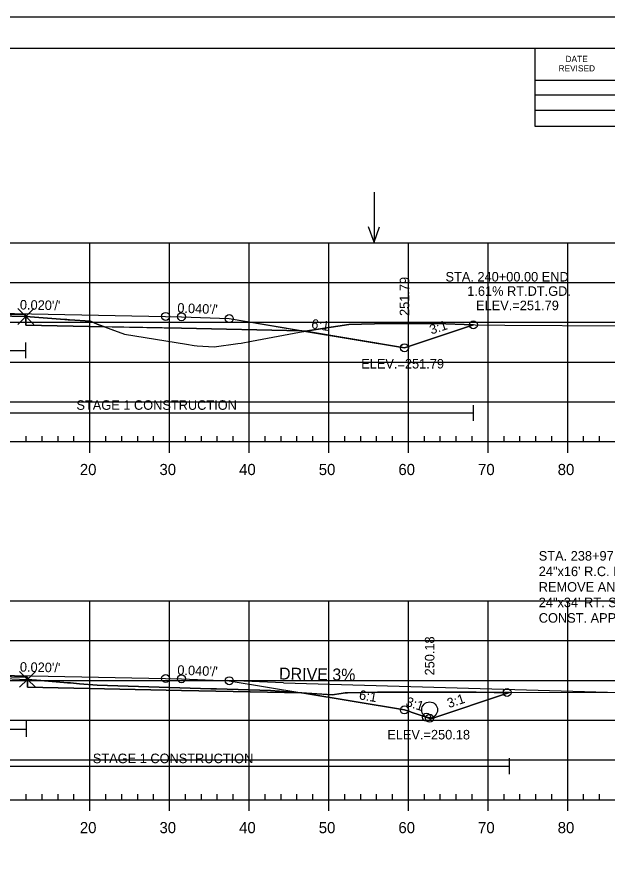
# Model space of a CAD drawing. Extents: x 1365647 to 1367999, y 387113 to 400173.
# Drawn here: x 1365904.9 to 1365979.1, y 393026.1 to 393132.9 of the extents above; entities that cross this region are included whole.
import ezdxf

# ---------------------------------------------------------------- set-up
doc = ezdxf.new("R2010")
doc.units = 0
for name, color, linetype in [('R_Alt Surface', 7, 'Continuous'), ('R_Axis', 7, 'Continuous'), ('R_Axis Annot', 7, 'Continuous'), ('R_Border', 7, 'Continuous'), ('R_Border Notes', 7, 'Continuous'), ('R_Contours', 7, 'Continuous'), ('R_Draft', 7, 'Continuous'), ('R_Drive', 7, 'Continuous'), ('R_Exist Surface', 7, 'Continuous'), ('R_Fin Surface', 7, 'Continuous'), ('R_Fin Surface Annot', 7, 'Continuous'), ('R_Grid', 7, 'Continuous'), ('R_No Plot', 7, 'Continuous'), ('R_Water', 7, 'Continuous'), ('R_Water Annot', 7, 'Continuous')]:
    doc.layers.add(name, color=color, linetype=linetype)

msp = doc.modelspace()

# ---------------------------------------------------------------- linework, layer by layer
at = {"layer": 'R_Alt Surface'}
for points in [[(1365847.47, 393093.44), (1365862.59, 393093.74), (1365882.32, 393094.14), (1365882.32, 393095.43), (1365894.09, 393095.66), (1365906.03, 393095.42), (1365906.03, 393094.14), (1365925.59, 393093.74), (1365940.72, 393093.44)], [(1365847.47, 393047.94), (1365862.59, 393048.24), (1365882.54, 393048.64), (1365882.54, 393049.93), (1365894.09, 393050.16), (1365906.25, 393049.91), (1365906.25, 393048.63), (1365925.59, 393048.24), (1365940.72, 393047.94)]]:
    msp.add_lwpolyline(points, dxfattribs=at)
at = {"layer": 'R_Axis'}
for p, q in [((1365906.09, 393079.5), (1365906.09, 393080.2)), ((1365908.09, 393079.5), (1365908.09, 393080.2)), ((1365910.09, 393079.5), (1365910.09, 393080.2)), ((1365912.09, 393079.5), (1365912.09, 393080.2)), ((1365916.09, 393079.5), (1365916.09, 393080.2)), ((1365918.09, 393079.5), (1365918.09, 393080.2)), ((1365920.09, 393079.5), (1365920.09, 393080.2)), ((1365922.09, 393079.5), (1365922.09, 393080.2)), ((1365926.09, 393079.5), (1365926.09, 393080.2)), ((1365928.09, 393079.5), (1365928.09, 393080.2)), ((1365930.09, 393079.5), (1365930.09, 393080.2)), ((1365932.09, 393079.5), (1365932.09, 393080.2)), ((1365936.09, 393079.5), (1365936.09, 393080.2)), ((1365938.09, 393079.5), (1365938.09, 393080.2)), ((1365940.09, 393079.5), (1365940.09, 393080.2)), ((1365942.09, 393079.5), (1365942.09, 393080.2)), ((1365946.09, 393079.5), (1365946.09, 393080.2)), ((1365948.09, 393079.5), (1365948.09, 393080.2)), ((1365950.09, 393079.5), (1365950.09, 393080.2)), ((1365952.09, 393079.5), (1365952.09, 393080.2)), ((1365956.09, 393079.5), (1365956.09, 393080.2)), ((1365958.09, 393079.5), (1365958.09, 393080.2)), ((1365960.09, 393079.5), (1365960.09, 393080.2)), ((1365962.09, 393079.5), (1365962.09, 393080.2)), ((1365966.09, 393079.5), (1365966.09, 393080.2)), ((1365968.09, 393079.5), (1365968.09, 393080.2)), ((1365970.09, 393079.5), (1365970.09, 393080.2)), ((1365972.09, 393079.5), (1365972.09, 393080.2)), ((1365976.09, 393079.5), (1365976.09, 393080.2)), ((1365978.09, 393079.5), (1365978.09, 393080.2)), ((1365749.09, 393079.5), (1366039.09, 393079.5)), ((1365914.09, 393078.1), (1365914.09, 393079.5)), ((1365924.09, 393078.1), (1365924.09, 393079.5)), ((1365934.09, 393078.1), (1365934.09, 393079.5)), ((1365944.09, 393078.1), (1365944.09, 393079.5)), ((1365954.09, 393078.1), (1365954.09, 393079.5)), ((1365964.09, 393078.1), (1365964.09, 393079.5)), ((1365974.09, 393078.1), (1365974.09, 393079.5)), ((1365906.09, 393034.5), (1365906.09, 393035.2)), ((1365908.09, 393034.5), (1365908.09, 393035.2)), ((1365910.09, 393034.5), (1365910.09, 393035.2)), ((1365912.09, 393034.5), (1365912.09, 393035.2)), ((1365916.09, 393034.5), (1365916.09, 393035.2)), ((1365918.09, 393034.5), (1365918.09, 393035.2)), ((1365920.09, 393034.5), (1365920.09, 393035.2)), ((1365922.09, 393034.5), (1365922.09, 393035.2)), ((1365926.09, 393034.5), (1365926.09, 393035.2)), ((1365928.09, 393034.5), (1365928.09, 393035.2)), ((1365930.09, 393034.5), (1365930.09, 393035.2)), ((1365932.09, 393034.5), (1365932.09, 393035.2)), ((1365936.09, 393034.5), (1365936.09, 393035.2)), ((1365938.09, 393034.5), (1365938.09, 393035.2)), ((1365940.09, 393034.5), (1365940.09, 393035.2)), ((1365942.09, 393034.5), (1365942.09, 393035.2)), ((1365946.09, 393034.5), (1365946.09, 393035.2)), ((1365948.09, 393034.5), (1365948.09, 393035.2)), ((1365950.09, 393034.5), (1365950.09, 393035.2)), ((1365952.09, 393034.5), (1365952.09, 393035.2)), ((1365956.09, 393034.5), (1365956.09, 393035.2)), ((1365958.09, 393034.5), (1365958.09, 393035.2)), ((1365960.09, 393034.5), (1365960.09, 393035.2)), ((1365962.09, 393034.5), (1365962.09, 393035.2)), ((1365966.09, 393034.5), (1365966.09, 393035.2)), ((1365968.09, 393034.5), (1365968.09, 393035.2)), ((1365970.09, 393034.5), (1365970.09, 393035.2)), ((1365972.09, 393034.5), (1365972.09, 393035.2)), ((1365976.09, 393034.5), (1365976.09, 393035.2)), ((1365978.09, 393034.5), (1365978.09, 393035.2)), ((1365749.09, 393034.5), (1366039.09, 393034.5)), ((1365914.09, 393033.1), (1365914.09, 393034.5)), ((1365924.09, 393033.1), (1365924.09, 393034.5)), ((1365934.09, 393033.1), (1365934.09, 393034.5)), ((1365944.09, 393033.1), (1365944.09, 393034.5)), ((1365954.09, 393033.1), (1365954.09, 393034.5)), ((1365964.09, 393033.1), (1365964.09, 393034.5)), ((1365974.09, 393033.1), (1365974.09, 393034.5))]:
    msp.add_line(p, q, dxfattribs=at)
at = {"layer": 'R_Border'}
for p, q in [((1365736.09, 393128.96), (1366052.27, 393128.96)), ((1365970.01, 393119.08), (1365970.01, 393128.96)), ((1365970.01, 393124.94), (1366009.17, 393124.94)), ((1365970.01, 393123.08), (1366009.17, 393123.08)), ((1365970.01, 393119.08), (1365970.01, 393121.14)), ((1365970.01, 393121.14), (1366009.17, 393121.14)), ((1366052.27, 393119.08), (1365970.01, 393119.08))]:
    msp.add_line(p, q, dxfattribs=at)
at = {"layer": 'R_Contours'}
for p, q in [((1365906.03, 393095.21), (1365906.03, 393094.14)), ((1365906.03, 393094.14), (1365915.93, 393093.94)), ((1365953.59, 393091.3), (1365962.24, 393094.18)), ((1365941.14, 393093.37), (1365953.59, 393091.3)), ((1365906.25, 393049.63), (1365906.25, 393048.63)), ((1365940.64, 393047.95), (1365940.72, 393047.94)), ((1365940.72, 393047.94), (1365940.64, 393047.95))]:
    msp.add_line(p, q, dxfattribs=at)
for points in [[(1365882.32, 393095.24), (1365882.72, 393095.25), (1365884.39, 393095.28), (1365885.54, 393095.32), (1365888.46, 393095.41), (1365889.68, 393095.44), (1365890.65, 393095.44), (1365892.18, 393095.48), (1365893.36, 393095.48), (1365893.96, 393095.5), (1365894.33, 393095.51), (1365894.74, 393095.51), (1365896.54, 393095.42), (1365897.22, 393095.4), (1365897.71, 393095.4), (1365899.51, 393095.39), (1365900.01, 393095.38), (1365900.84, 393095.37), (1365902.48, 393095.32), (1365906.03, 393095.21), (1365906.03, 393095.42), (1365894.09, 393095.66), (1365882.32, 393095.43)], [(1365906.03, 393095.21), (1365910.93, 393094.84), (1365911.18, 393094.83), (1365911.37, 393094.81), (1365911.52, 393094.79), (1365914.18, 393094.62), (1365915, 393094.28), (1365915.93, 393093.94), (1365906.03, 393094.14)], [(1365915.93, 393093.94), (1365918.44, 393093.01), (1365926.21, 393091.76), (1365927.19, 393091.59), (1365927.54, 393091.56), (1365929.68, 393091.43), (1365932.66, 393091.82), (1365933.1, 393091.87), (1365934.4, 393092.12), (1365940.39, 393093.25), (1365941.14, 393093.37), (1365940.72, 393093.44), (1365925.59, 393093.74)], [(1365941.14, 393093.37), (1365943.86, 393093.81), (1365946.62, 393094.21), (1365951.4, 393094.34), (1365957.63, 393094.35), (1365962.24, 393094.18), (1365953.59, 393091.29), (1365953.59, 393091.3)], [(1365882.54, 393049.74), (1365883.29, 393049.78), (1365883.31, 393049.78), (1365883.44, 393049.79), (1365891.61, 393049.93), (1365891.68, 393049.93), (1365891.74, 393049.93), (1365894, 393049.95), (1365894.04, 393049.95), (1365894.89, 393049.95), (1365894.92, 393049.95), (1365895.02, 393049.95), (1365902.22, 393049.76), (1365902.29, 393049.76), (1365902.38, 393049.76), (1365906.2, 393049.63), (1365906.25, 393049.63), (1365906.25, 393049.91), (1365894.09, 393050.16), (1365882.54, 393049.93)], [(1365906.25, 393049.63), (1365907.91, 393049.49), (1365911.29, 393049.21), (1365911.43, 393049.2), (1365911.58, 393049.19), (1365911.61, 393049.19), (1365911.67, 393049.19), (1365912.8, 393049.07), (1365915.02, 393048.92), (1365929.28, 393048.46), (1365929.98, 393048.46), (1365936.75, 393048.22), (1365944.5, 393047.68), (1365945.62, 393047.84), (1365946.15, 393047.92), (1365946.43, 393047.92), (1365950.19, 393048), (1365962.6, 393048), (1365964.85, 393047.97), (1365966.79, 393047.98), (1365956.91, 393044.68), (1365953.59, 393045.79), (1365940.72, 393047.94), (1365925.59, 393048.24), (1365906.25, 393048.63)]]:
    msp.add_lwpolyline(points, close=True, dxfattribs=at)
for points in [[(1365915.93, 393093.94), (1365915, 393094.28), (1365914.18, 393094.62), (1365911.52, 393094.79), (1365911.37, 393094.81), (1365911.18, 393094.83), (1365910.93, 393094.84), (1365906.03, 393095.21)], [(1365962.24, 393094.18), (1365957.63, 393094.35), (1365951.4, 393094.34), (1365946.62, 393094.21), (1365943.86, 393093.81), (1365941.14, 393093.37)], [(1365940.64, 393047.95), (1365936.75, 393048.22), (1365929.98, 393048.46), (1365929.28, 393048.46), (1365915.02, 393048.92), (1365912.8, 393049.07), (1365911.67, 393049.19), (1365911.61, 393049.19), (1365911.58, 393049.19), (1365911.43, 393049.2), (1365911.29, 393049.21), (1365907.91, 393049.49), (1365906.25, 393049.63)], [(1365906.25, 393048.63), (1365925.59, 393048.24), (1365940.72, 393047.94)], [(1365966.79, 393047.98), (1365964.85, 393047.97), (1365962.6, 393048), (1365950.19, 393048), (1365946.43, 393047.92), (1365946.15, 393047.92), (1365945.62, 393047.84), (1365944.5, 393047.68), (1365940.64, 393047.95)], [(1365940.72, 393047.94), (1365953.59, 393045.79), (1365956.91, 393044.68), (1365966.79, 393047.98)]]:
    msp.add_lwpolyline(points, dxfattribs=at)
at = {"layer": 'R_Drive'}
for q in [(1365931.41, 393049.47), (1365979.09, 393048)]:
    msp.add_line((1365938.4, 393049.19), q, dxfattribs=at)
at = {"layer": 'R_Exist Surface'}
for points in [[(1365902.48, 393095.32), (1365906.03, 393095.21), (1365910.93, 393094.84), (1365911.18, 393094.83), (1365911.37, 393094.81), (1365911.52, 393094.79), (1365914.18, 393094.62), (1365915, 393094.28), (1365918.44, 393093.01), (1365926.21, 393091.76), (1365927.19, 393091.59), (1365927.54, 393091.56), (1365929.68, 393091.43), (1365932.66, 393091.82), (1365933.1, 393091.87), (1365934.4, 393092.12), (1365940.39, 393093.25), (1365943.86, 393093.81), (1365946.62, 393094.21), (1365951.4, 393094.34), (1365957.63, 393094.35), (1365962.48, 393094.17), (1365966.21, 393094.14), (1365980.62, 393094.04)], [(1365902.38, 393049.76), (1365906.2, 393049.63), (1365906.25, 393049.63), (1365907.91, 393049.49), (1365911.29, 393049.21), (1365911.43, 393049.2), (1365911.58, 393049.19), (1365911.61, 393049.19), (1365911.67, 393049.19), (1365912.8, 393049.07), (1365915.02, 393048.92), (1365929.28, 393048.46), (1365929.98, 393048.46), (1365936.75, 393048.22), (1365944.5, 393047.68), (1365945.62, 393047.84), (1365946.15, 393047.92), (1365946.43, 393047.92), (1365950.19, 393048), (1365962.6, 393048), (1365964.85, 393047.97), (1365981.53, 393048.01)]]:
    msp.add_lwpolyline(points, dxfattribs=at)
at = {"layer": 'R_Fin Surface'}
for points in [[(1365823.95, 393094.84), (1365834.59, 393091.3), (1365852.3, 393094.25), (1365856.59, 393094.96), (1365862.59, 393095.2), (1365864.59, 393095.24), (1365894.09, 393095.83), (1365923.59, 393095.24), (1365925.59, 393095.2), (1365931.59, 393094.96), (1365935.89, 393094.25), (1365953.59, 393091.3), (1365962.24, 393094.18)], [(1365823.95, 393094.84), (1365834.59, 393091.3), (1365847.47, 393093.44), (1365856.59, 393094.96), (1365862.59, 393095.2), (1365864.59, 393095.24), (1365894.09, 393095.83), (1365923.59, 393095.24), (1365925.59, 393095.2), (1365931.59, 393094.96), (1365940.72, 393093.44), (1365953.59, 393091.3), (1365953.59, 393091.29), (1365962.24, 393094.18)], [(1365856.59, 393094.96), (1365862.59, 393095.2), (1365864.59, 393095.24), (1365894.09, 393095.83), (1365923.59, 393095.24), (1365925.59, 393095.2), (1365931.59, 393094.96)], [(1365828.33, 393047.88), (1365834.59, 393045.79), (1365847.47, 393047.94), (1365856.59, 393049.46), (1365862.59, 393049.7), (1365864.59, 393049.74), (1365894.09, 393050.33), (1365923.59, 393049.74), (1365925.59, 393049.7), (1365931.59, 393049.46), (1365940.72, 393047.94), (1365953.59, 393045.79), (1365956.91, 393044.68), (1365966.79, 393047.98)], [(1365856.59, 393049.46), (1365862.59, 393049.7), (1365864.59, 393049.74), (1365894.09, 393050.33), (1365923.59, 393049.74), (1365925.59, 393049.7), (1365931.59, 393049.46)]]:
    msp.add_lwpolyline(points, dxfattribs=at)
at = {"layer": 'R_Grid'}
for p, q in [((1365749.09, 393104.5), (1366039.09, 393104.5)), ((1365914.09, 393079.5), (1365914.09, 393104.5)), ((1365924.09, 393079.5), (1365924.09, 393104.5)), ((1365934.09, 393079.5), (1365934.09, 393104.5)), ((1365944.09, 393079.5), (1365944.09, 393104.5)), ((1365954.09, 393079.5), (1365954.09, 393104.5)), ((1365964.09, 393079.5), (1365964.09, 393104.5)), ((1365974.09, 393079.5), (1365974.09, 393104.5)), ((1365749.09, 393099.5), (1366039.09, 393099.5)), ((1365749.09, 393094.5), (1366039.09, 393094.5)), ((1365749.09, 393089.5), (1366039.09, 393089.5)), ((1365749.09, 393084.5), (1366039.09, 393084.5)), ((1365749.09, 393079.5), (1366039.09, 393079.5)), ((1365749.09, 393059.5), (1366039.09, 393059.5)), ((1365914.09, 393034.5), (1365914.09, 393059.5)), ((1365924.09, 393034.5), (1365924.09, 393059.5)), ((1365934.09, 393034.5), (1365934.09, 393059.5)), ((1365944.09, 393034.5), (1365944.09, 393059.5)), ((1365954.09, 393034.5), (1365954.09, 393059.5)), ((1365964.09, 393034.5), (1365964.09, 393059.5)), ((1365974.09, 393034.5), (1365974.09, 393059.5)), ((1365749.09, 393054.5), (1366039.09, 393054.5)), ((1365749.09, 393049.5), (1366039.09, 393049.5)), ((1365749.09, 393044.5), (1366039.09, 393044.5)), ((1365749.09, 393039.5), (1366039.09, 393039.5)), ((1365749.09, 393034.5), (1366039.09, 393034.5))]:
    msp.add_line(p, q, dxfattribs=at)
at = {"layer": 'R_No Plot'}
msp.add_line((1365723.69, 393132.86), (1366057.03, 393132.86), dxfattribs=at)
msp.add_lwpolyline([(1365723.69, 393132.86), (1366057.03, 393132.86), (1366057.03, 392919.52), (1365723.69, 392919.52)], close=True, dxfattribs=at)
for points in [[(1365906.03, 393095.21), (1365905.03, 393096.21), (1365906.03, 393095.21), (1365905.03, 393094.21), (1365906.03, 393095.21), (1365907.03, 393094.21), (1365906.03, 393095.21), (1365907.03, 393096.21)], [(1365906.25, 393049.63), (1365905.25, 393050.63), (1365906.25, 393049.63), (1365905.25, 393048.63), (1365906.25, 393049.63), (1365907.25, 393048.63), (1365906.25, 393049.63), (1365907.25, 393050.63)]]:
    msp.add_lwpolyline(points, dxfattribs=at)
for centre in [(1365923.59, 393095.24), (1365923.59, 393095.24), (1365923.59, 393095.24), (1365923.59, 393095.24), (1365923.59, 393095.24), (1365925.59, 393095.2), (1365925.59, 393095.2), (1365925.59, 393095.2), (1365925.59, 393095.2), (1365925.59, 393095.2), (1365931.59, 393094.96), (1365931.59, 393094.96), (1365931.59, 393094.96), (1365931.59, 393094.96), (1365931.59, 393094.96), (1365962.24, 393094.18), (1365962.24, 393094.18), (1365953.59, 393091.3), (1365953.59, 393091.3), (1365953.59, 393091.3), (1365953.59, 393091.3), (1365953.59, 393091.3), (1365953.59, 393091.29), (1365953.59, 393091.29), (1365953.59, 393091.29), (1365953.59, 393091.29), (1365953.59, 393091.29), (1365923.59, 393049.74), (1365923.59, 393049.74), (1365923.59, 393049.74), (1365923.59, 393049.74), (1365923.59, 393049.74), (1365925.59, 393049.7), (1365925.59, 393049.7), (1365925.59, 393049.7), (1365925.59, 393049.7), (1365925.59, 393049.7), (1365931.59, 393049.46), (1365931.59, 393049.46), (1365931.59, 393049.46), (1365931.59, 393049.46), (1365931.59, 393049.46), (1365966.47, 393047.98), (1365966.47, 393047.98), (1365953.59, 393045.79), (1365953.59, 393045.79), (1365953.59, 393045.79), (1365953.59, 393045.79), (1365953.59, 393045.79), (1365956.36, 393044.87), (1365956.36, 393044.87), (1365956.36, 393044.87), (1365956.75, 393044.74), (1365956.75, 393044.74)]:
    msp.add_circle(centre, 0.5, dxfattribs=at)
at = {"layer": 'R_Water'}
for p, q in [((1365906.03, 393089.97), (1365906.03, 393091.97)), ((1365882.32, 393090.97), (1365906.03, 393090.97)), ((1365962.24, 393082.1), (1365962.24, 393084.1)), ((1365882.32, 393083.1), (1365962.24, 393083.1)), ((1365906.15, 393042.39), (1365906.15, 393044.39)), ((1365882.54, 393043.39), (1365906.15, 393043.39)), ((1365966.79, 393037.71), (1365966.79, 393039.71)), ((1365882.54, 393038.71), (1365966.79, 393038.71))]:
    msp.add_line(p, q, dxfattribs=at)
msp.add_circle((1365956.75, 393045.8), 1, dxfattribs=at)
at = {"layer": 'R_Water Annot'}
for p, q in [((1365949.77, 393110.85), (1365949.77, 393104.56)), ((1365949.77, 393104.56), (1365949.07, 393106.49)), ((1365949.77, 393104.56), (1365950.47, 393106.49))]:
    msp.add_line(p, q, dxfattribs=at)

# ---------------------------------------------------------------- texts
at = {"layer": 'R_Axis Annot'}
for s, p in [('20', (1365912.83, 393075.3)), ('30', (1365922.83, 393075.3)), ('40', (1365932.83, 393075.3)), ('50', (1365942.83, 393075.3)), ('60', (1365952.83, 393075.3)), ('70', (1365962.83, 393075.3)), ('80', (1365972.83, 393075.3)), ('20', (1365912.83, 393030.3)), ('30', (1365922.83, 393030.3)), ('40', (1365932.83, 393030.3)), ('50', (1365942.83, 393030.3)), ('60', (1365952.83, 393030.3)), ('70', (1365962.83, 393030.3)), ('80', (1365972.83, 393030.3))]:
    msp.add_text(s, height=1.4, dxfattribs=at).set_placement(p)
at = {"layer": 'R_Border'}
for s, p in [('DATE', (1365973.81, 393127.2)), ('REVISED', (1365972.93, 393126.02))]:
    msp.add_text(s, height=0.782, rotation=360, dxfattribs=at).set_placement(p)
at = {"layer": 'R_Border Notes'}
for s, p in [('ELEV.=251.79', (1365948.16, 393088.69)), ('ELEV.=250.18', (1365951.43, 393042.08))]:
    msp.add_text(s, height=1.2, dxfattribs=at).set_placement(p)
at = {"layer": 'R_Draft'}
for s, p in [('STA. 238+97 IN PLACE', (1365970.45, 393064.55)), ('24"x16\' R.C. PIPE CULV\'T.', (1365970.45, 393062.6)), ('REMOVE AND INSTALL ', (1365970.45, 393060.65)), ('24"x34\' RT. SIDE DRAIN', (1365970.45, 393058.7)), ('CONST. APPR. = 65 CU. YD.', (1365970.45, 393056.75))]:
    msp.add_text(s, height=1.2, rotation=360, dxfattribs=at).set_placement(p)
at = {"layer": 'R_Drive'}
msp.add_text('DRIVE 3%', height=1.5, rotation=358.9999, dxfattribs=at).set_placement((1365937.83, 393049.62))
at = {"layer": 'R_Fin Surface Annot'}
for s, rotation, p in [('251.79', 90, (1365954.19, 393095.29)), ("0.020'/'", 358.8542, (1365905.29, 393096.11)), ("0.040'/'", 357.7094, (1365925.05, 393095.72)), ('6:1', 350.5377, (1365941.83, 393093.76)), ('3:1', 18.4349, (1365956.97, 393092.95)), ('250.18', 90, (1365957.35, 393050.12)), ("0.020'/'", 358.8542, (1365905.29, 393050.6)), ("0.040'/'", 357.7094, (1365925.05, 393050.22)), ('6:1', 350.5377, (1365947.82, 393047.13)), ('3:1', 341.5651, (1365953.66, 393046.33)), ('3:1', 18.4349, (1365959.17, 393046.01))]:
    msp.add_text(s, height=1.2, rotation=rotation, dxfattribs=at).set_placement(p)
at = {"layer": 'R_Water'}
for s, p in [('STA. 240+00.00 END', (1365958.74, 393099.62)), ('1.61% RT.DT.GD.', (1365961.47, 393097.82)), ('ELEV.=251.79', (1365962.58, 393096.02)), ('STAGE 1 CONSTRUCTION', (1365912.4, 393083.5)), ('STAGE 1 CONSTRUCTION', (1365914.46, 393039.1))]:
    msp.add_text(s, height=1.2, dxfattribs=at).set_placement(p)

doc.saveas('drawing.dxf')
